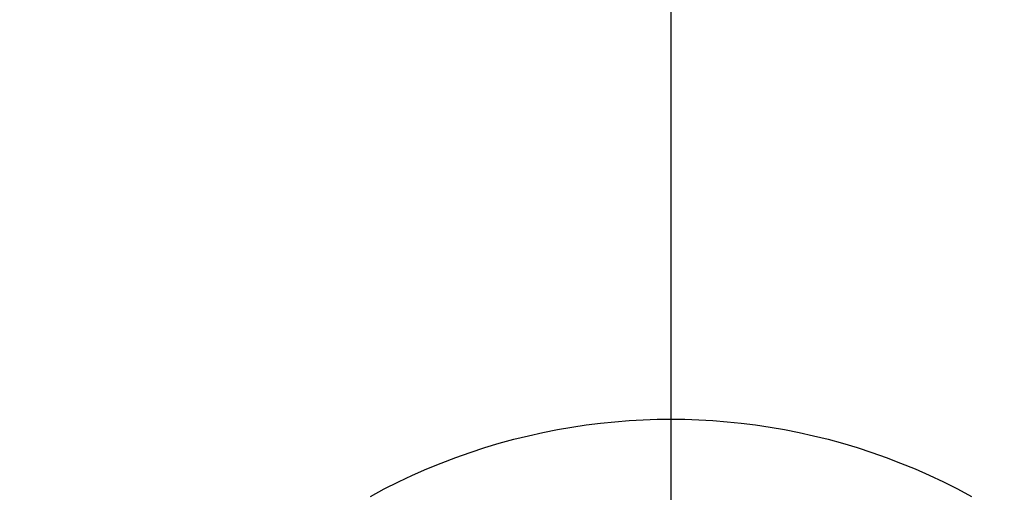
# Model space of a CAD drawing. Header units: millimetres. Extents: x -14 to 488, y -50 to 50.
# Tile 646 of 656: x 440.86 to 460.58, y 11.04 to 20.49. Entities that reach past the tile are written whole.
import ezdxf

# ---------------------------------------------------------------- set-up
doc = ezdxf.new("R2010")
doc.units = ezdxf.units.MM
doc.header["$MEASUREMENT"] = 0
doc.layers.add('Default', color=7, linetype='Continuous')

msp = doc.modelspace()

# ---------------------------------------------------------------- linework, layer by layer
at = {"layer": 'Default', "extrusion": (1.29204e-07, 2.43344e-08, 1)}
msp.add_lwpolyline([(480.443, 10.365), (480.23, 10.894), (480.005, 11.423), (479.768, 11.95), (479.518, 12.476), (479.256, 13), (478.982, 13.522), (478.695, 14.041), (478.395, 14.557), (478.083, 15.07), (477.759, 15.579), (477.422, 16.083), (477.072, 16.583), (476.71, 17.077), (476.336, 17.566), (475.949, 18.048), (475.551, 18.524), (475.141, 18.993), (474.719, 19.455), (474.285, 19.909), (473.84, 20.355), (473.384, 20.792), (472.917, 21.22), (472.439, 21.638), (471.951, 22.047), (471.453, 22.445), (470.946, 22.833), (470.429, 23.21), (469.903, 23.576), (469.368, 23.93), (468.825, 24.272), (468.274, 24.602), (467.716, 24.92), (467.151, 25.225), (466.579, 25.517), (466.001, 25.796), (465.418, 26.062), (464.829, 26.314), (464.235, 26.553), (463.637, 26.778), (463.036, 26.989), (462.431, 27.186), (461.823, 27.369), (461.212, 27.539), (460.6, 27.694), (459.986, 27.835), (459.372, 27.962), (458.756, 28.076), (458.141, 28.175), (457.526, 28.261), (456.912, 28.333), (456.299, 28.391), (455.688, 28.436), (455.08, 28.468), (454.473, 28.486), (453.87, 28.492), (453.27, 28.485), (452.673, 28.466), (452.081, 28.434), (451.493, 28.39), (450.909, 28.335), (450.331, 28.267), (449.758, 28.189), (449.191, 28.1), (448.629, 28), (448.07, 27.889), (447.509, 27.765), (446.946, 27.63), (446.383, 27.482), (445.82, 27.322), (445.256, 27.149), (444.693, 26.963), (444.13, 26.764), (443.568, 26.552), (443.008, 26.327), (442.45, 26.089), (441.895, 25.838), (441.342, 25.574), (440.792, 25.297), (440.247, 25.006), (439.705, 24.703), (439.168, 24.386), (438.636, 24.057), (438.11, 23.715), (437.59, 23.36), (437.076, 22.993), (436.569, 22.613), (436.069, 22.221), (435.577, 21.817), (435.094, 21.402), (434.619, 20.975), (434.153, 20.536), (433.696, 20.087), (433.249, 19.627), (432.812, 19.157), (432.386, 18.677), (431.97, 18.187), (431.566, 17.688), (431.173, 17.18), (430.792, 16.664), (430.423, 16.14), (430.066, 15.608), (429.721, 15.069), (429.389, 14.523), (429.071, 13.97), (428.765, 13.412), (428.472, 12.849), (428.193, 12.28), (427.927, 11.707), (427.674, 11.13), (427.436, 10.55), (427.21, 9.966), (426.999, 9.38), (426.801, 8.792), (426.616, 8.202), (426.446, 7.61), (426.288, 7.018), (426.144, 6.426), (426.014, 5.833), (425.897, 5.241), (425.792, 4.65), (425.701, 4.06), (425.623, 3.472), (425.557, 2.886), (425.504, 2.303), (425.463, 1.722), (425.433, 1.144), (425.416, 0.57), (425.41, 0)], dxfattribs=at)
at = {"layer": 'Default', "extrusion": (1.77552e-07, 3.34403e-08, 1)}
msp.add_lwpolyline([(478.583, 9.638), (478.287, 10.363), (478.021, 10.969), (477.738, 11.572), (477.438, 12.169), (477.122, 12.761), (476.791, 13.347), (476.443, 13.927), (476.079, 14.499), (475.7, 15.062), (475.306, 15.618), (474.896, 16.164), (474.472, 16.7), (474.034, 17.226), (473.582, 17.741), (473.116, 18.244), (472.638, 18.735), (472.147, 19.214), (471.643, 19.679), (471.128, 20.132), (470.603, 20.57), (470.066, 20.994), (469.52, 21.403), (468.965, 21.797), (468.401, 22.177), (467.829, 22.54), (467.25, 22.888), (466.664, 23.22), (466.072, 23.535), (465.474, 23.835), (464.872, 24.118), (464.265, 24.385), (463.655, 24.635), (463.043, 24.869), (462.428, 25.087), (461.811, 25.288), (461.193, 25.473), (460.575, 25.642), (459.957, 25.794), (459.34, 25.932), (458.724, 26.053), (458.11, 26.159), (457.498, 26.25), (456.889, 26.327), (456.283, 26.388), (455.681, 26.436), (455.084, 26.469), (454.491, 26.489), (453.903, 26.495), (453.315, 26.489), (452.721, 26.469), (452.124, 26.436), (451.522, 26.388), (450.916, 26.327), (450.307, 26.25), (449.696, 26.159), (449.081, 26.053), (448.466, 25.932), (447.848, 25.794), (447.23, 25.642), (446.612, 25.473), (445.994, 25.288), (445.378, 25.087), (444.763, 24.869), (444.15, 24.635), (443.54, 24.385), (442.933, 24.118), (442.331, 23.835), (441.733, 23.535), (441.141, 23.22), (440.555, 22.888), (439.976, 22.54), (439.404, 22.177), (438.84, 21.797), (438.285, 21.403), (437.739, 20.994), (437.203, 20.57), (436.677, 20.132), (436.162, 19.679), (435.659, 19.214), (435.168, 18.735), (434.689, 18.244), (434.223, 17.741), (433.771, 17.226), (433.333, 16.7), (432.909, 16.164), (432.499, 15.618), (432.105, 15.062), (431.726, 14.499), (431.362, 13.927), (431.015, 13.347), (430.683, 12.761), (430.367, 12.169), (430.068, 11.572), (429.785, 10.969), (429.518, 10.363), (429.267, 9.753), (429.034, 9.14), (428.816, 8.525), (428.615, 7.908), (428.43, 7.29), (428.261, 6.672), (428.108, 6.054), (427.971, 5.437), (427.849, 4.821), (427.743, 4.207), (427.652, 3.595), (427.576, 2.986), (427.514, 2.381), (427.467, 1.779), (427.434, 1.181), (427.414, 0.588), (427.407, 0)], dxfattribs=at)
at = {"layer": 'Default'}
for points in [[(453.903, 25), (453.903, 0)], [(453.903, 24.762), (453.903, 0)], [(447.882, 10.955), (448.161, 11.104), (448.443, 11.245), (448.728, 11.378), (449.014, 11.504), (449.301, 11.622), (449.591, 11.733), (449.881, 11.835), (450.172, 11.93), (450.463, 12.017), (450.755, 12.097), (451.046, 12.169), (451.338, 12.234), (451.628, 12.291), (451.918, 12.341), (452.206, 12.384), (452.494, 12.42), (452.779, 12.449), (453.063, 12.472), (453.345, 12.488), (453.625, 12.497), (453.903, 12.5), (454.18, 12.497), (454.46, 12.488), (454.742, 12.472), (455.026, 12.449), (455.312, 12.42), (455.599, 12.384), (455.887, 12.341), (456.177, 12.291), (456.468, 12.234), (456.759, 12.169), (457.051, 12.097), (457.342, 12.017), (457.634, 11.93), (457.925, 11.835), (458.215, 11.733), (458.504, 11.622), (458.792, 11.504), (459.078, 11.378), (459.362, 11.245), (459.644, 11.104), (459.923, 10.955)], [(447.882, 10.955), (448.161, 11.104), (448.443, 11.245), (448.728, 11.378), (449.014, 11.504), (449.301, 11.622), (449.591, 11.733), (449.881, 11.835), (450.172, 11.93), (450.463, 12.017), (450.755, 12.097), (451.046, 12.169), (451.338, 12.234), (451.628, 12.291), (451.918, 12.341), (452.206, 12.384), (452.494, 12.42), (452.779, 12.449), (453.063, 12.472), (453.345, 12.488), (453.625, 12.497), (453.903, 12.5), (454.18, 12.497), (454.46, 12.488), (454.742, 12.472), (455.026, 12.449), (455.312, 12.42), (455.599, 12.384), (455.887, 12.341), (456.177, 12.291), (456.468, 12.234), (456.759, 12.169), (457.051, 12.097), (457.342, 12.017), (457.634, 11.93), (457.925, 11.835), (458.215, 11.733), (458.504, 11.622), (458.792, 11.504), (459.078, 11.378), (459.362, 11.245), (459.644, 11.104), (459.923, 10.955)]]:
    msp.add_lwpolyline(points, dxfattribs=at)

doc.saveas('drawing.dxf')
